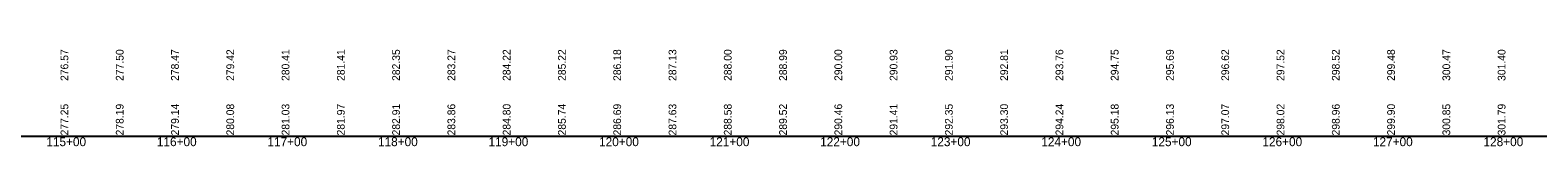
# Model space of a CAD drawing. Extents: x 1838386 to 1955906, y 719739 to 834437.
# Drawn here: x 1889828 to 1891191, y 830495 to 830583 of the extents above; entities that cross this region are included whole.
import ezdxf

# ---------------------------------------------------------------- set-up
doc = ezdxf.new("R2010")
doc.units = 0
for name, color, linetype in [('RD_DDB_StaTX', 7, 'Continuous'), ('RD_DDB_StripGrade', 7, 'Continuous'), ('RD_GPK_Profile_Cell', 7, 'Continuous')]:
    doc.layers.add(name, color=color, linetype=linetype)

msp = doc.modelspace()

# ---------------------------------------------------------------- linework, layer by layer
at = {"layer": 'RD_GPK_Profile_Cell'}
msp.add_line((1878363.1, 830504.3), (1926563.1, 830504.3), dxfattribs=at)

# ---------------------------------------------------------------- texts
at = {"layer": 'RD_DDB_StaTX'}
for s, p in [('115+00', (1889842.2, 830495.3)), ('116+00', (1889942.2, 830495.3)), ('117+00', (1890042.2, 830495.3)), ('118+00', (1890142.2, 830495.3)), ('119+00', (1890242.2, 830495.3)), ('120+00', (1890342.2, 830495.3)), ('121+00', (1890442.2, 830495.3)), ('122+00', (1890542.2, 830495.3)), ('123+00', (1890642.2, 830495.3)), ('124+00', (1890742.2, 830495.3)), ('125+00', (1890842.2, 830495.3)), ('126+00', (1890942.2, 830495.3)), ('127+00', (1891042.2, 830495.3)), ('128+00', (1891142.2, 830495.3))]:
    msp.add_text(s, height=8, dxfattribs=at).set_placement(p)
at = {"layer": 'RD_DDB_StripGrade'}
for s, p in [('276.57', (1889862.1, 830554.3)), ('277.50', (1889912.1, 830554.3)), ('278.47', (1889962.1, 830554.3)), ('279.42', (1890012.1, 830554.3)), ('280.41', (1890062.1, 830554.3)), ('281.41', (1890112.1, 830554.3)), ('282.35', (1890162.1, 830554.3)), ('283.27', (1890212.1, 830554.3)), ('284.22', (1890262.1, 830554.3)), ('285.22', (1890312.1, 830554.3)), ('286.18', (1890362.1, 830554.3)), ('287.13', (1890412.1, 830554.3)), ('288.00', (1890462.1, 830554.3)), ('288.99', (1890512.1, 830554.3)), ('290.00', (1890562.1, 830554.3)), ('290.93', (1890612.1, 830554.3)), ('291.90', (1890662.1, 830554.3)), ('292.81', (1890712.1, 830554.3)), ('293.76', (1890762.1, 830554.3)), ('294.75', (1890812.1, 830554.3)), ('295.69', (1890862.1, 830554.3)), ('296.62', (1890912.1, 830554.3)), ('297.52', (1890962.1, 830554.3)), ('298.52', (1891012.1, 830554.3)), ('299.48', (1891062.1, 830554.3)), ('300.47', (1891112.1, 830554.3)), ('301.40', (1891162.1, 830554.3)), ('277.25', (1889862.1, 830505)), ('278.19', (1889912.1, 830505)), ('279.14', (1889962.1, 830505)), ('280.08', (1890012.1, 830505)), ('281.03', (1890062.1, 830505)), ('281.97', (1890112.1, 830505)), ('282.91', (1890162.1, 830505)), ('283.86', (1890212.1, 830505)), ('284.80', (1890262.1, 830505)), ('285.74', (1890312.1, 830505)), ('286.69', (1890362.1, 830505)), ('287.63', (1890412.1, 830505)), ('288.58', (1890462.1, 830505)), ('289.52', (1890512.1, 830505)), ('290.46', (1890562.1, 830505)), ('291.41', (1890612.1, 830505)), ('292.35', (1890662.1, 830505)), ('293.30', (1890712.1, 830505)), ('294.24', (1890762.1, 830505)), ('295.18', (1890812.1, 830505)), ('296.13', (1890862.1, 830505)), ('297.07', (1890912.1, 830505)), ('298.02', (1890962.1, 830505)), ('298.96', (1891012.1, 830505)), ('299.90', (1891062.1, 830505)), ('300.85', (1891112.1, 830505)), ('301.79', (1891162.1, 830505))]:
    msp.add_text(s, height=7, rotation=90, dxfattribs=at).set_placement(p)

doc.saveas('drawing.dxf')
